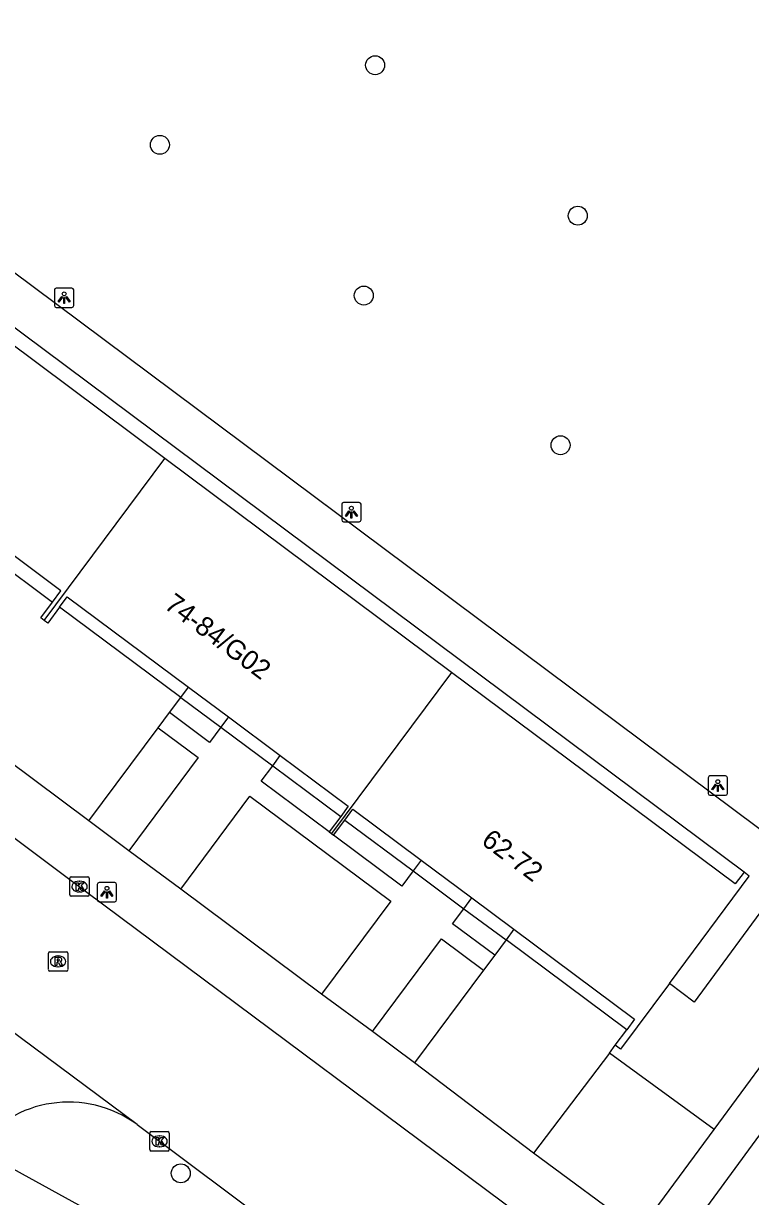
# Model space of a CAD drawing. Extents: x 160026 to 161302, y 384757 to 385701.
# Drawn here: x 160351.5 to 160389, y 385253.6 to 385314.1 of the extents above; entities that cross this region are included whole.
import ezdxf

# ---------------------------------------------------------------- set-up
doc = ezdxf.new("R2010")
doc.units = 0
for name, color, linetype in [('IMGEO_Boom', 7, 'Continuous'), ('IMGEO_Groenvoorziening', 7, 'Continuous'), ('IMGEO_Kolk', 7, 'Continuous'), ('IMGEO_Lichtpunt', 7, 'Continuous'), ('IMGEO_Pand', 7, 'Continuous'), ('IMGEO_Pand_nummerreeks', 7, 'Continuous'), ('IMGEO_Rijbaan_lokaal_gesloten', 7, 'Continuous'), ('IMGEO_Rijbaan_lokaal_open', 7, 'Continuous'), ('IMGEO_Rioolput', 7, 'Continuous'), ('IMGEO_Voetpad_open', 7, 'Continuous')]:
    doc.layers.add(name, color=color, linetype=linetype)

msp = doc.modelspace()

# ---------------------------------------------------------------- linework, layer by layer
at = {"layer": 'IMGEO_Boom'}
for centre in [(160369.646, 385311.979), (160358.534, 385307.871), (160380.109, 385304.214), (160369.06, 385300.093), (160379.218, 385292.368), (160359.614, 385254.795)]:
    msp.add_circle(centre, 0.489, dxfattribs=at)
at = {"layer": 'IMGEO_Groenvoorziening'}
for points in [[(160359.613, 385279.356), (160361.683, 385277.817)], [(160364.359, 385275.827), (160367.871, 385273.215)], [(160368.082, 385273.02), (160371.613, 385270.397)], [(160374.232, 385268.451), (160376.404, 385266.837)], [(160387.145, 385257.063), (160381.739, 385261.002)]]:
    msp.add_lwpolyline(points, dxfattribs=at)
at = {"layer": 'IMGEO_Kolk'}
for p, q in [((160353.885, 385269.167), (160353.885, 385270.019)), ((160353.96, 385270.093), (160354.812, 385270.093)), ((160354.373, 385269.873), (160354.398, 385269.873)), ((160354.886, 385270.019), (160354.886, 385269.167)), ((160354.396, 385269.313), (160354.371, 385269.313)), ((160354.812, 385269.093), (160353.96, 385269.093)), ((160358.017, 385256.02), (160358.017, 385256.872)), ((160358.092, 385256.946), (160358.944, 385256.946)), ((160358.505, 385256.726), (160358.53, 385256.726)), ((160359.018, 385256.872), (160359.018, 385256.02)), ((160358.944, 385255.946), (160358.092, 385255.946)), ((160358.528, 385256.166), (160358.503, 385256.166))]:
    msp.add_line(p, q, dxfattribs=at)
for points in [[(160353.885, 385269.167), (160353.885, 385270.019)], [(160353.96, 385270.093), (160354.812, 385270.093)], [(160354.206, 385269.793), (160354.329, 385269.793), (160354.329, 385269.642), (160354.459, 385269.793), (160354.623, 385269.793), (160354.477, 385269.642), (160354.63, 385269.393), (160354.478, 385269.393), (160354.393, 385269.557), (160354.329, 385269.49), (160354.329, 385269.393), (160354.206, 385269.393), (160354.206, 385269.793)], [(160354.886, 385270.019), (160354.886, 385269.167)], [(160354.812, 385269.093), (160353.96, 385269.093)], [(160358.017, 385256.02), (160358.017, 385256.872)], [(160358.092, 385256.946), (160358.944, 385256.946)], [(160358.338, 385256.646), (160358.461, 385256.646), (160358.461, 385256.495), (160358.591, 385256.646), (160358.755, 385256.646), (160358.609, 385256.495), (160358.762, 385256.246), (160358.61, 385256.246), (160358.525, 385256.41), (160358.461, 385256.343), (160358.461, 385256.246), (160358.338, 385256.246), (160358.338, 385256.646)], [(160359.018, 385256.872), (160359.018, 385256.02)], [(160358.944, 385255.946), (160358.092, 385255.946)]]:
    msp.add_lwpolyline(points, dxfattribs=at)
for centre, start, end in [((160353.962, 385270.017), 91.55205, 178.44795), ((160353.962, 385270.017), 91.55205, 178.44795), ((160354.81, 385270.017), 1.55205, 88.44795), ((160354.81, 385270.017), 1.55205, 88.44795), ((160353.962, 385269.169), 181.55205, 268.44795), ((160353.962, 385269.169), 181.55205, 268.44795), ((160354.81, 385269.169), 271.55205, 358.44795), ((160354.81, 385269.169), 271.55205, 358.44795), ((160358.094, 385256.87), 91.55205, 178.44795), ((160358.094, 385256.87), 91.55205, 178.44795), ((160358.942, 385256.87), 1.55205, 88.44795), ((160358.942, 385256.87), 1.55205, 88.44795), ((160358.094, 385256.022), 181.55205, 268.44795), ((160358.094, 385256.022), 181.55205, 268.44795), ((160358.942, 385256.022), 271.55205, 358.44795), ((160358.942, 385256.022), 271.55205, 358.44795)]:
    msp.add_arc(centre, 0.0765, start, end, dxfattribs=at)
for centre, major_axis, ratio, start_param, end_param in [((160354.372, 385269.593), (-0.387, 0.002), 0.722429, 4.712389, 7.853982), ((160354.397, 385269.593), (-0.39, 0.002), 0.717154, 1.570796, 4.712389), ((160358.504, 385256.446), (-0.387, 0.002), 0.722429, 4.712389, 7.853982), ((160358.529, 385256.446), (-0.39, 0.002), 0.717154, 1.570796, 4.712389)]:
    msp.add_ellipse(centre, major_axis=major_axis, ratio=ratio, start_param=start_param, end_param=end_param, dxfattribs=at)
at = {"layer": 'IMGEO_Lichtpunt'}
for p, q in [((160353.093, 385300.38), (160353.093, 385299.573)), ((160353.093, 385300.38), (160353.093, 385299.573)), ((160353.995, 385300.475), (160353.187, 385300.475)), ((160353.995, 385300.475), (160353.187, 385300.475)), ((160354.089, 385299.573), (160354.089, 385300.38)), ((160354.089, 385299.573), (160354.089, 385300.38)), ((160353.187, 385299.479), (160353.995, 385299.479)), ((160353.187, 385299.479), (160353.995, 385299.479)), ((160367.922, 385289.319), (160367.922, 385288.512)), ((160367.922, 385289.319), (160367.922, 385288.512)), ((160368.824, 385289.414), (160368.016, 385289.414)), ((160368.824, 385289.414), (160368.016, 385289.414)), ((160368.918, 385288.512), (160368.918, 385289.319)), ((160368.918, 385288.512), (160368.918, 385289.319)), ((160368.016, 385288.418), (160368.824, 385288.418)), ((160368.016, 385288.418), (160368.824, 385288.418)), ((160387.741, 385275.303), (160386.933, 385275.303)), ((160387.741, 385275.303), (160386.933, 385275.303)), ((160386.839, 385275.208), (160386.839, 385274.401)), ((160386.839, 385275.208), (160386.839, 385274.401)), ((160387.835, 385274.401), (160387.835, 385275.208)), ((160387.835, 385274.401), (160387.835, 385275.208)), ((160386.933, 385274.307), (160387.741, 385274.307)), ((160386.933, 385274.307), (160387.741, 385274.307)), ((160356.205, 385269.803), (160355.397, 385269.803)), ((160356.205, 385269.803), (160355.397, 385269.803)), ((160355.303, 385269.708), (160355.303, 385268.901)), ((160355.303, 385269.708), (160355.303, 385268.901)), ((160356.299, 385268.901), (160356.299, 385269.708)), ((160356.299, 385268.901), (160356.299, 385269.708)), ((160355.397, 385268.807), (160356.205, 385268.807)), ((160355.397, 385268.807), (160356.205, 385268.807))]:
    msp.add_line(p, q, dxfattribs=at)
for points in [[(160353.467, 385300.044), (160353.506, 385300.016), (160353.318, 385299.754), (160353.28, 385299.781), (160353.467, 385300.044)], [(160353.679, 385300.016), (160353.717, 385300.043), (160353.904, 385299.781), (160353.865, 385299.753), (160353.679, 385300.016)], [(160353.569, 385299.996), (160353.616, 385299.996), (160353.616, 385299.674), (160353.569, 385299.674), (160353.569, 385299.996)], [(160368.296, 385288.983), (160368.335, 385288.955), (160368.147, 385288.693), (160368.109, 385288.72), (160368.296, 385288.983)], [(160368.398, 385288.935), (160368.445, 385288.935), (160368.445, 385288.613), (160368.398, 385288.613), (160368.398, 385288.935)], [(160368.508, 385288.955), (160368.546, 385288.982), (160368.733, 385288.72), (160368.694, 385288.692), (160368.508, 385288.955)], [(160387.213, 385274.872), (160387.252, 385274.844), (160387.064, 385274.582), (160387.026, 385274.609), (160387.213, 385274.872)], [(160387.315, 385274.824), (160387.362, 385274.824), (160387.362, 385274.502), (160387.315, 385274.502), (160387.315, 385274.824)], [(160387.425, 385274.844), (160387.463, 385274.871), (160387.65, 385274.609), (160387.611, 385274.581), (160387.425, 385274.844)], [(160355.677, 385269.372), (160355.716, 385269.344), (160355.528, 385269.082), (160355.49, 385269.109), (160355.677, 385269.372)], [(160355.779, 385269.324), (160355.826, 385269.324), (160355.826, 385269.002), (160355.779, 385269.002), (160355.779, 385269.324)], [(160355.889, 385269.344), (160355.927, 385269.371), (160356.114, 385269.109), (160356.075, 385269.081), (160355.889, 385269.344)]]:
    msp.add_lwpolyline(points, dxfattribs=at)
for centre in [(160353.592, 385300.178), (160368.421, 385289.117), (160387.338, 385275.006), (160355.802, 385269.506)]:
    msp.add_circle(centre, 0.0994, dxfattribs=at)
for centre, start, end in [((160353.187, 385300.38), 90, 180), ((160353.187, 385300.38), 90, 180), ((160353.995, 385300.38), 0, 90), ((160353.995, 385300.38), 0, 90), ((160353.187, 385299.573), 180, 270), ((160353.187, 385299.573), 180, 270), ((160353.995, 385299.573), 270, 0), ((160353.995, 385299.573), 270, 360), ((160368.016, 385289.319), 90, 180), ((160368.016, 385289.319), 90, 180), ((160368.824, 385289.319), 0, 90), ((160368.824, 385289.319), 0, 90), ((160368.016, 385288.512), 180, 270), ((160368.016, 385288.512), 180, 270), ((160368.824, 385288.512), 270, 0), ((160368.824, 385288.512), 270, 360), ((160386.933, 385275.208), 90, 180), ((160386.933, 385275.208), 90, 180), ((160387.741, 385275.208), 0, 90), ((160387.741, 385275.208), 0, 90), ((160386.933, 385274.401), 180, 270), ((160386.933, 385274.401), 180, 270), ((160387.741, 385274.401), 270, 0), ((160387.741, 385274.401), 270, 360), ((160355.397, 385269.708), 90, 180), ((160355.397, 385269.708), 90, 180), ((160356.205, 385269.708), 0, 90), ((160356.205, 385269.708), 0, 90), ((160355.397, 385268.901), 180, 270), ((160355.397, 385268.901), 180, 270), ((160356.205, 385268.901), 270, 0), ((160356.205, 385268.901), 270, 360)]:
    msp.add_arc(centre, 0.0946, start, end, dxfattribs=at)
at = {"layer": 'IMGEO_Pand'}
for points in [[(160358.796, 385291.679), (160344.055, 385302.669)], [(160352.567, 385283.328), (160358.796, 385291.679)], [(160373.594, 385280.647), (160358.796, 385291.679)], [(160352.984, 385284.263), (160353.426, 385284.856), (160347.481, 385289.288), (160347.248, 385289.462)], [(160353.355, 385284.011), (160353.756, 385284.548), (160360.008, 385279.886)], [(160352.567, 385283.328), (160352.387, 385283.462), (160352.984, 385284.263)], [(160353.355, 385284.011), (160352.746, 385283.194), (160352.567, 385283.328)], [(160373.594, 385280.647), (160367.391, 385272.33)], [(160388.692, 385270.335), (160388.24, 385269.728), (160373.594, 385280.647)], [(160360.008, 385279.886), (160362.076, 385278.345)], [(160362.076, 385278.345), (160364.75, 385276.351)], [(160364.75, 385276.351), (160368.259, 385273.735), (160367.871, 385273.215)], [(160368.082, 385273.02), (160368.503, 385273.584), (160372.029, 385270.955)], [(160367.871, 385273.215), (160367.276, 385272.416)], [(160367.505, 385272.245), (160368.082, 385273.02)], [(160367.276, 385272.416), (160367.391, 385272.33)], [(160367.391, 385272.33), (160367.505, 385272.245)], [(160372.029, 385270.955), (160374.645, 385269.006)], [(160384.836, 385264.597), (160388.963, 385270.133), (160388.692, 385270.335)], [(160374.645, 385269.006), (160376.814, 385267.388)], [(160376.814, 385267.388), (160383.043, 385262.745), (160382.64, 385262.204)], [(160384.836, 385264.597), (160382.307, 385261.205), (160382.042, 385261.402)], [(160382.042, 385261.402), (160382.64, 385262.204)]]:
    msp.add_lwpolyline(points, dxfattribs=at)
at = {"layer": 'IMGEO_Rijbaan_lokaal_gesloten'}
for points in [[(160316.228, 385298.079), (160333.903, 385284.92), (160353.887, 385269.963), (160380.549, 385250.106)], [(160357.361, 385257.313), (160343.93, 385267.299)], [(160357.361, 385257.313), (160367.132, 385250), (160375.681, 385243.601)]]:
    msp.add_lwpolyline(points, dxfattribs=at)
at = {"layer": 'IMGEO_Rijbaan_lokaal_open'}
msp.add_arc((160353.822, 385252.48), 5.99, 53.78411, 143.14559, dxfattribs=at)
at = {"layer": 'IMGEO_Rioolput'}
for p, q in [((160352.78, 385265.305), (160352.78, 385266.157)), ((160352.855, 385266.231), (160353.707, 385266.231)), ((160353.781, 385266.157), (160353.781, 385265.305)), ((160353.268, 385266.011), (160353.293, 385266.011)), ((160353.707, 385265.231), (160352.855, 385265.231)), ((160353.291, 385265.451), (160353.266, 385265.451))]:
    msp.add_line(p, q, dxfattribs=at)
for points in [[(160352.78, 385265.305), (160352.78, 385266.157)], [(160352.855, 385266.231), (160353.707, 385266.231)], [(160353.781, 385266.157), (160353.781, 385265.305)], [(160353.369, 385265.929), (160353.117, 385265.931), (160353.117, 385265.531)], [(160353.117, 385265.531), (160353.241, 385265.531), (160353.241, 385265.693), (160353.252, 385265.693)], [(160353.295, 385265.85), (160353.241, 385265.85), (160353.241, 385265.769)], [(160353.241, 385265.769), (160353.293, 385265.769)], [(160353.299, 385265.664), (160353.37, 385265.531), (160353.51, 385265.531), (160353.445, 385265.657)], [(160353.707, 385265.231), (160352.855, 385265.231)]]:
    msp.add_lwpolyline(points, dxfattribs=at)
for centre, radius, start, end in [((160352.857, 385266.155), 0.0765, 91.55205, 178.44795), ((160352.857, 385266.155), 0.0765, 91.55205, 178.44795), ((160353.705, 385266.155), 0.0765, 1.55205, 88.44795), ((160353.705, 385266.155), 0.0765, 1.55205, 88.44795), ((160353.251, 385265.64), 0.0533, 26.02933, 88.69889), ((160353.277, 385265.958), 0.19, 274.7715, 282.96867), ((160353.301, 385265.754), 0.0964, 77.00612, 93.18647), ((160353.315, 385265.811), 0.0378, 276.66336, 79.67722), ((160353.368, 385265.819), 0.109, 350.36119, 89.41601), ((160353.366, 385265.819), 0.112, 277.58423, 350.98172), ((160353.35, 385265.604), 0.108, 29.51342, 73.79051), ((160352.857, 385265.307), 0.0765, 181.55205, 268.44795), ((160352.857, 385265.307), 0.0765, 181.55205, 268.44795), ((160353.705, 385265.307), 0.0765, 271.55205, 358.44795), ((160353.705, 385265.307), 0.0765, 271.55205, 358.44795)]:
    msp.add_arc(centre, radius, start, end, dxfattribs=at)
for centre, major_axis, ratio, start_param, end_param in [((160353.267, 385265.731), (-0.387, 0.002), 0.722429, 4.712389, 7.853982), ((160353.292, 385265.731), (-0.39, 0.002), 0.717154, 1.570796, 4.712389)]:
    msp.add_ellipse(centre, major_axis=major_axis, ratio=ratio, start_param=start_param, end_param=end_param, dxfattribs=at)
at = {"layer": 'IMGEO_Voetpad_open'}
for points in [[(160388.692, 385270.335), (160329.975, 385314.134)], [(160394.21, 385269.049), (160339.974, 385309.507)], [(160346.813, 385288.878), (160352.984, 385284.263)], [(160359.613, 385279.356), (160353.355, 385284.011)], [(160354.867, 385272.988), (160342.067, 385282.531)], [(160359.613, 385279.356), (160360.008, 385279.886)], [(160359.026, 385278.568), (160359.613, 385279.356)], [(160358.446, 385277.789), (160359.026, 385278.568)], [(160361.683, 385277.817), (160361.094, 385277.027), (160359.026, 385278.568)], [(160362.076, 385278.345), (160361.683, 385277.817)], [(160354.867, 385272.988), (160358.446, 385277.789)], [(160358.446, 385277.789), (160360.514, 385276.247), (160356.935, 385271.446)], [(160361.683, 385277.817), (160364.359, 385275.827)], [(160367.276, 385272.416), (160363.767, 385275.032), (160364.359, 385275.827)], [(160364.359, 385275.827), (160364.75, 385276.351)], [(160359.618, 385269.465), (160363.186, 385274.25), (160370.45, 385268.834), (160366.883, 385264.049)], [(160356.935, 385271.446), (160354.867, 385272.988)], [(160371.613, 385270.397), (160371.032, 385269.617), (160367.505, 385272.245)], [(160359.618, 385269.465), (160356.935, 385271.446)], [(160372.029, 385270.955), (160371.613, 385270.397)], [(160371.613, 385270.397), (160374.232, 385268.451)], [(160366.883, 385264.049), (160359.618, 385269.465)], [(160387.145, 385257.063), (160394.118, 385266.517), (160390.361, 385269.413), (160386.118, 385263.63), (160384.836, 385264.597)], [(160374.232, 385268.451), (160374.645, 385269.006)], [(160375.818, 385266.05), (160373.648, 385267.668), (160374.232, 385268.451)], [(160376.814, 385267.388), (160376.404, 385266.837)], [(160369.507, 385262.112), (160373.07, 385266.892), (160375.24, 385265.275)], [(160376.404, 385266.837), (160375.818, 385266.05)], [(160382.64, 385262.204), (160376.404, 385266.837)], [(160375.818, 385266.05), (160375.24, 385265.275)], [(160375.24, 385265.275), (160371.677, 385260.495)], [(160369.507, 385262.112), (160366.883, 385264.049)], [(160371.677, 385260.495), (160369.507, 385262.112)], [(160381.739, 385261.002), (160382.042, 385261.402)], [(160381.739, 385261.002), (160377.817, 385255.835)], [(160384.978, 385250.606), (160392.388, 385260.712)], [(160377.817, 385255.835), (160371.677, 385260.495)], [(160383.271, 385251.807), (160387.145, 385257.063)], [(160349.029, 385256.073), (160355.176, 385252.701)], [(160383.271, 385251.807), (160377.817, 385255.835)]]:
    msp.add_lwpolyline(points, dxfattribs=at)

# ---------------------------------------------------------------- texts
at = {"layer": 'IMGEO_Pand_nummerreeks'}
for s, rotation, p in [('74-84/G02', 323.2929, (160358.709, 385283.998)), ('62-72', 323.29691, (160375.073, 385271.83))]:
    msp.add_text(s, height=1, rotation=rotation, dxfattribs=at).set_placement(p)

doc.saveas('drawing.dxf')
